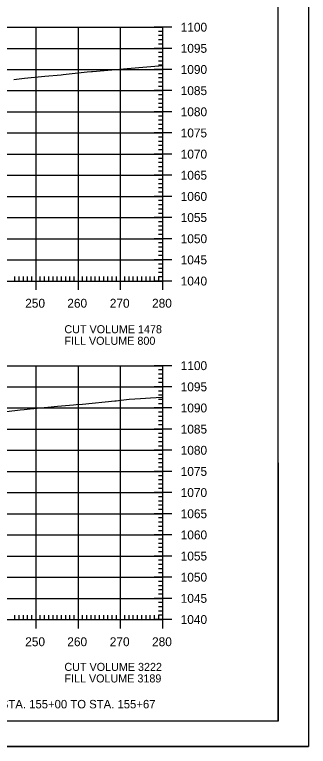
# Model space of a CAD drawing. Extents: x 1322838 to 1324533, y 339903 to 351025.
# Drawn here: x 1323880.5 to 1323950, y 344824.2 to 344997.1 of the extents above; entities that cross this region are included whole.
import ezdxf

# ---------------------------------------------------------------- set-up
doc = ezdxf.new("R2010")
doc.units = 0
for name, color, linetype in [('R_Axis', 7, 'Continuous'), ('R_Axis Annot', 7, 'Continuous'), ('R_Border', 7, 'Continuous'), ('R_Draft', 7, 'Continuous'), ('R_Exist Surface', 7, 'Continuous'), ('R_Grid', 7, 'Continuous'), ('R_No Plot', 7, 'Continuous')]:
    doc.layers.add(name, color=color, linetype=linetype)

msp = doc.modelspace()

# ---------------------------------------------------------------- linework, layer by layer
at = {"layer": 'R_Axis'}
for p, q in [((1323917.68, 344994.14), (1323913.48, 344994.14)), ((1323915.58, 344993.14), (1323914.53, 344993.14)), ((1323915.58, 344934.14), (1323915.58, 344994.14)), ((1323915.58, 344992.14), (1323914.53, 344992.14)), ((1323915.58, 344991.14), (1323914.53, 344991.14)), ((1323915.58, 344990.14), (1323914.53, 344990.14)), ((1323917.68, 344989.14), (1323913.48, 344989.14)), ((1323915.58, 344988.14), (1323914.53, 344988.14)), ((1323915.58, 344987.14), (1323914.53, 344987.14)), ((1323915.58, 344986.14), (1323914.53, 344986.14)), ((1323915.58, 344985.14), (1323914.53, 344985.14)), ((1323917.68, 344984.14), (1323913.48, 344984.14)), ((1323915.58, 344983.14), (1323914.53, 344983.14)), ((1323915.58, 344982.14), (1323914.53, 344982.14)), ((1323915.58, 344981.14), (1323914.53, 344981.14)), ((1323917.68, 344979.14), (1323913.48, 344979.14)), ((1323915.58, 344980.14), (1323914.53, 344980.14)), ((1323915.58, 344978.14), (1323914.53, 344978.14)), ((1323915.58, 344977.14), (1323914.53, 344977.14)), ((1323915.58, 344976.14), (1323914.53, 344976.14)), ((1323917.68, 344974.14), (1323913.48, 344974.14)), ((1323915.58, 344975.14), (1323914.53, 344975.14)), ((1323915.58, 344973.14), (1323914.53, 344973.14)), ((1323915.58, 344972.14), (1323914.53, 344972.14)), ((1323915.58, 344971.14), (1323914.53, 344971.14)), ((1323917.68, 344969.14), (1323913.48, 344969.14)), ((1323915.58, 344970.14), (1323914.53, 344970.14)), ((1323915.58, 344968.14), (1323914.53, 344968.14)), ((1323915.58, 344967.14), (1323914.53, 344967.14)), ((1323915.58, 344966.14), (1323914.53, 344966.14)), ((1323917.68, 344964.14), (1323913.48, 344964.14)), ((1323915.58, 344965.14), (1323914.53, 344965.14)), ((1323915.58, 344963.14), (1323914.53, 344963.14)), ((1323915.58, 344962.14), (1323914.53, 344962.14)), ((1323915.58, 344961.14), (1323914.53, 344961.14)), ((1323915.58, 344960.14), (1323914.53, 344960.14)), ((1323917.68, 344959.14), (1323913.48, 344959.14)), ((1323915.58, 344958.14), (1323914.53, 344958.14)), ((1323915.58, 344957.14), (1323914.53, 344957.14)), ((1323915.58, 344956.14), (1323914.53, 344956.14)), ((1323915.58, 344955.14), (1323914.53, 344955.14)), ((1323917.68, 344954.14), (1323913.48, 344954.14)), ((1323915.58, 344953.14), (1323914.53, 344953.14)), ((1323915.58, 344952.14), (1323914.53, 344952.14)), ((1323915.58, 344951.14), (1323914.53, 344951.14)), ((1323915.58, 344950.14), (1323914.53, 344950.14)), ((1323917.68, 344949.14), (1323913.48, 344949.14)), ((1323915.58, 344948.14), (1323914.53, 344948.14)), ((1323915.58, 344947.14), (1323914.53, 344947.14)), ((1323915.58, 344946.14), (1323914.53, 344946.14)), ((1323915.58, 344945.14), (1323914.53, 344945.14)), ((1323917.68, 344944.14), (1323913.48, 344944.14)), ((1323915.58, 344943.14), (1323914.53, 344943.14)), ((1323915.58, 344942.14), (1323914.53, 344942.14)), ((1323915.58, 344941.14), (1323914.53, 344941.14)), ((1323915.58, 344940.14), (1323914.53, 344940.14)), ((1323917.68, 344939.14), (1323913.48, 344939.14)), ((1323915.58, 344938.14), (1323914.53, 344938.14)), ((1323885.58, 344932.04), (1323885.58, 344936.24)), ((1323895.58, 344932.04), (1323895.58, 344936.24)), ((1323905.58, 344932.04), (1323905.58, 344936.24)), ((1323915.58, 344937.14), (1323914.53, 344937.14)), ((1323915.58, 344936.14), (1323914.53, 344936.14)), ((1323915.58, 344932.04), (1323915.58, 344936.24)), ((1323880.58, 344934.14), (1323880.58, 344935.19)), ((1323881.58, 344934.14), (1323881.58, 344935.19)), ((1323882.58, 344934.14), (1323882.58, 344935.19)), ((1323883.58, 344934.14), (1323883.58, 344935.19)), ((1323884.58, 344934.14), (1323884.58, 344935.19)), ((1323886.58, 344934.14), (1323886.58, 344935.19)), ((1323887.58, 344934.14), (1323887.58, 344935.19)), ((1323888.58, 344934.14), (1323888.58, 344935.19)), ((1323889.58, 344934.14), (1323889.58, 344935.19)), ((1323890.58, 344934.14), (1323890.58, 344935.19)), ((1323891.58, 344934.14), (1323891.58, 344935.19)), ((1323892.58, 344934.14), (1323892.58, 344935.19)), ((1323893.58, 344934.14), (1323893.58, 344935.19)), ((1323894.58, 344934.14), (1323894.58, 344935.19)), ((1323896.58, 344934.14), (1323896.58, 344935.19)), ((1323897.58, 344934.14), (1323897.58, 344935.19)), ((1323898.58, 344934.14), (1323898.58, 344935.19)), ((1323899.58, 344934.14), (1323899.58, 344935.19)), ((1323900.58, 344934.14), (1323900.58, 344935.19)), ((1323901.58, 344934.14), (1323901.58, 344935.19)), ((1323902.58, 344934.14), (1323902.58, 344935.19)), ((1323903.58, 344934.14), (1323903.58, 344935.19)), ((1323904.58, 344934.14), (1323904.58, 344935.19)), ((1323906.58, 344934.14), (1323906.58, 344935.19)), ((1323907.58, 344934.14), (1323907.58, 344935.19)), ((1323908.58, 344934.14), (1323908.58, 344935.19)), ((1323909.58, 344934.14), (1323909.58, 344935.19)), ((1323910.58, 344934.14), (1323910.58, 344935.19)), ((1323911.58, 344934.14), (1323911.58, 344935.19)), ((1323912.58, 344934.14), (1323912.58, 344935.19)), ((1323913.58, 344934.14), (1323913.58, 344935.19)), ((1323915.58, 344935.14), (1323914.53, 344935.14)), ((1323914.58, 344934.14), (1323914.58, 344935.19)), ((1323495.58, 344934.14), (1323915.58, 344934.14)), ((1323917.68, 344934.14), (1323913.48, 344934.14)), ((1323917.68, 344914.14), (1323913.48, 344914.14)), ((1323915.58, 344854.14), (1323915.58, 344914.14)), ((1323915.58, 344913.14), (1323914.53, 344913.14)), ((1323915.58, 344912.14), (1323914.53, 344912.14)), ((1323915.58, 344911.14), (1323914.53, 344911.14)), ((1323915.58, 344910.14), (1323914.53, 344910.14)), ((1323917.68, 344909.14), (1323913.48, 344909.14)), ((1323915.58, 344908.14), (1323914.53, 344908.14)), ((1323915.58, 344907.14), (1323914.53, 344907.14)), ((1323915.58, 344906.14), (1323914.53, 344906.14)), ((1323915.58, 344905.14), (1323914.53, 344905.14)), ((1323917.68, 344904.14), (1323913.48, 344904.14)), ((1323915.58, 344903.14), (1323914.53, 344903.14)), ((1323915.58, 344902.14), (1323914.53, 344902.14)), ((1323915.58, 344901.14), (1323914.53, 344901.14)), ((1323915.58, 344900.14), (1323914.53, 344900.14)), ((1323917.68, 344899.14), (1323913.48, 344899.14)), ((1323915.58, 344898.14), (1323914.53, 344898.14)), ((1323915.58, 344897.14), (1323914.53, 344897.14)), ((1323915.58, 344896.14), (1323914.53, 344896.14)), ((1323915.58, 344895.14), (1323914.53, 344895.14)), ((1323917.68, 344894.14), (1323913.48, 344894.14)), ((1323915.58, 344893.14), (1323914.53, 344893.14)), ((1323915.58, 344892.14), (1323914.53, 344892.14)), ((1323915.58, 344891.14), (1323914.53, 344891.14)), ((1323915.58, 344890.14), (1323914.53, 344890.14)), ((1323917.68, 344889.14), (1323913.48, 344889.14)), ((1323915.58, 344888.14), (1323914.53, 344888.14)), ((1323915.58, 344887.14), (1323914.53, 344887.14)), ((1323915.58, 344886.14), (1323914.53, 344886.14)), ((1323917.68, 344884.14), (1323913.48, 344884.14)), ((1323915.58, 344885.14), (1323914.53, 344885.14)), ((1323915.58, 344883.14), (1323914.53, 344883.14)), ((1323915.58, 344882.14), (1323914.53, 344882.14)), ((1323915.58, 344881.14), (1323914.53, 344881.14)), ((1323917.68, 344879.14), (1323913.48, 344879.14)), ((1323915.58, 344880.14), (1323914.53, 344880.14)), ((1323915.58, 344878.14), (1323914.53, 344878.14)), ((1323915.58, 344877.14), (1323914.53, 344877.14)), ((1323915.58, 344876.14), (1323914.53, 344876.14)), ((1323917.68, 344874.14), (1323913.48, 344874.14)), ((1323915.58, 344875.14), (1323914.53, 344875.14)), ((1323915.58, 344873.14), (1323914.53, 344873.14)), ((1323915.58, 344872.14), (1323914.53, 344872.14)), ((1323915.58, 344871.14), (1323914.53, 344871.14)), ((1323917.68, 344869.14), (1323913.48, 344869.14)), ((1323915.58, 344870.14), (1323914.53, 344870.14)), ((1323915.58, 344868.14), (1323914.53, 344868.14)), ((1323915.58, 344867.14), (1323914.53, 344867.14)), ((1323915.58, 344866.14), (1323914.53, 344866.14)), ((1323915.58, 344865.14), (1323914.53, 344865.14)), ((1323917.68, 344864.14), (1323913.48, 344864.14)), ((1323915.58, 344863.14), (1323914.53, 344863.14)), ((1323915.58, 344862.14), (1323914.53, 344862.14)), ((1323915.58, 344861.14), (1323914.53, 344861.14)), ((1323915.58, 344860.14), (1323914.53, 344860.14)), ((1323917.68, 344859.14), (1323913.48, 344859.14)), ((1323915.58, 344858.14), (1323914.53, 344858.14)), ((1323915.58, 344857.14), (1323914.53, 344857.14)), ((1323880.58, 344854.14), (1323880.58, 344855.19)), ((1323881.58, 344854.14), (1323881.58, 344855.19)), ((1323882.58, 344854.14), (1323882.58, 344855.19)), ((1323883.58, 344854.14), (1323883.58, 344855.19)), ((1323884.58, 344854.14), (1323884.58, 344855.19)), ((1323885.58, 344852.04), (1323885.58, 344856.24)), ((1323886.58, 344854.14), (1323886.58, 344855.19)), ((1323887.58, 344854.14), (1323887.58, 344855.19)), ((1323888.58, 344854.14), (1323888.58, 344855.19)), ((1323889.58, 344854.14), (1323889.58, 344855.19)), ((1323890.58, 344854.14), (1323890.58, 344855.19)), ((1323891.58, 344854.14), (1323891.58, 344855.19)), ((1323892.58, 344854.14), (1323892.58, 344855.19)), ((1323893.58, 344854.14), (1323893.58, 344855.19)), ((1323894.58, 344854.14), (1323894.58, 344855.19)), ((1323895.58, 344852.04), (1323895.58, 344856.24)), ((1323896.58, 344854.14), (1323896.58, 344855.19)), ((1323897.58, 344854.14), (1323897.58, 344855.19)), ((1323898.58, 344854.14), (1323898.58, 344855.19)), ((1323899.58, 344854.14), (1323899.58, 344855.19)), ((1323900.58, 344854.14), (1323900.58, 344855.19)), ((1323901.58, 344854.14), (1323901.58, 344855.19)), ((1323902.58, 344854.14), (1323902.58, 344855.19)), ((1323903.58, 344854.14), (1323903.58, 344855.19)), ((1323904.58, 344854.14), (1323904.58, 344855.19)), ((1323905.58, 344852.04), (1323905.58, 344856.24)), ((1323906.58, 344854.14), (1323906.58, 344855.19)), ((1323907.58, 344854.14), (1323907.58, 344855.19)), ((1323908.58, 344854.14), (1323908.58, 344855.19)), ((1323909.58, 344854.14), (1323909.58, 344855.19)), ((1323910.58, 344854.14), (1323910.58, 344855.19)), ((1323911.58, 344854.14), (1323911.58, 344855.19)), ((1323912.58, 344854.14), (1323912.58, 344855.19)), ((1323913.58, 344854.14), (1323913.58, 344855.19)), ((1323915.58, 344856.14), (1323914.53, 344856.14)), ((1323915.58, 344855.14), (1323914.53, 344855.14)), ((1323914.58, 344854.14), (1323914.58, 344855.19)), ((1323915.58, 344852.04), (1323915.58, 344856.24)), ((1323495.58, 344854.14), (1323915.58, 344854.14)), ((1323917.68, 344854.14), (1323913.48, 344854.14))]:
    msp.add_line(p, q, dxfattribs=at)
at = {"layer": 'R_Border'}
for q in [(1323942.85, 345138.33), (1323468.58, 344830.14)]:
    msp.add_line((1323942.85, 344830.14), q, dxfattribs=at)
at = {"layer": 'R_Exist Surface'}
for points in [[(1323880.29, 344981.75), (1323882.86, 344982.1), (1323887.63, 344982.56), (1323891.53, 344982.87), (1323891.95, 344982.93), (1323897.66, 344983.56), (1323898.65, 344983.66), (1323898.96, 344983.7), (1323905.33, 344984.25), (1323910.8, 344984.69), (1323915.58, 344985.06)], [(1323878.62, 344903.3), (1323881.83, 344903.7), (1323882.78, 344903.79), (1323883.46, 344903.87), (1323884.19, 344903.93), (1323888.33, 344904.33), (1323890.62, 344904.56), (1323894.45, 344904.88), (1323895.06, 344904.95), (1323896.57, 344905.08), (1323904.19, 344905.8), (1323904.37, 344905.82), (1323904.54, 344905.83), (1323905.09, 344905.9), (1323907.59, 344906.19), (1323910.31, 344906.37), (1323912.65, 344906.55), (1323915.33, 344906.7), (1323915.58, 344906.73)]]:
    msp.add_lwpolyline(points, dxfattribs=at)
at = {"layer": 'R_Grid'}
for p, q in [((1323495.58, 344994.14), (1323915.58, 344994.14)), ((1323885.58, 344934.14), (1323885.58, 344994.14)), ((1323895.58, 344934.14), (1323895.58, 344994.14)), ((1323905.58, 344934.14), (1323905.58, 344994.14)), ((1323915.58, 344934.14), (1323915.58, 344994.14)), ((1323495.58, 344989.14), (1323915.58, 344989.14)), ((1323495.58, 344984.14), (1323915.58, 344984.14)), ((1323495.58, 344979.14), (1323915.58, 344979.14)), ((1323495.58, 344974.14), (1323915.58, 344974.14)), ((1323495.58, 344969.14), (1323915.58, 344969.14)), ((1323495.58, 344964.14), (1323915.58, 344964.14)), ((1323495.58, 344959.14), (1323915.58, 344959.14)), ((1323495.58, 344954.14), (1323915.58, 344954.14)), ((1323495.58, 344949.14), (1323915.58, 344949.14)), ((1323495.58, 344944.14), (1323915.58, 344944.14)), ((1323495.58, 344939.14), (1323915.58, 344939.14)), ((1323495.58, 344934.14), (1323915.58, 344934.14)), ((1323495.58, 344914.14), (1323915.58, 344914.14)), ((1323885.58, 344854.14), (1323885.58, 344914.14)), ((1323895.58, 344854.14), (1323895.58, 344914.14)), ((1323905.58, 344854.14), (1323905.58, 344914.14)), ((1323915.58, 344854.14), (1323915.58, 344914.14)), ((1323495.58, 344909.14), (1323915.58, 344909.14)), ((1323495.58, 344904.14), (1323915.58, 344904.14)), ((1323495.58, 344899.14), (1323915.58, 344899.14)), ((1323495.58, 344894.14), (1323915.58, 344894.14)), ((1323495.58, 344889.14), (1323915.58, 344889.14)), ((1323495.58, 344884.14), (1323915.58, 344884.14)), ((1323495.58, 344879.14), (1323915.58, 344879.14)), ((1323495.58, 344874.14), (1323915.58, 344874.14)), ((1323495.58, 344869.14), (1323915.58, 344869.14)), ((1323495.58, 344864.14), (1323915.58, 344864.14)), ((1323495.58, 344859.14), (1323915.58, 344859.14)), ((1323495.58, 344854.14), (1323915.58, 344854.14))]:
    msp.add_line(p, q, dxfattribs=at)
at = {"layer": 'R_No Plot'}
msp.add_line((1323449.98, 344824.17), (1323949.98, 344824.17), dxfattribs=at)
for points in [[(1323449.97, 345144.17), (1323949.98, 345144.17), (1323949.98, 344824.16), (1323449.97, 344824.16)], [(1323819.46, 345138.33), (1323848.89, 345138.33), (1323848.89, 345123.51), (1323873.06, 345123.51), (1323907.86, 345123.51), (1323907.86, 345074.5), (1323942.67, 345074.5), (1323942.85, 344830.14), (1323468.58, 344830.14), (1323468.58, 345138.33)]]:
    msp.add_lwpolyline(points, close=True, dxfattribs=at)

# ---------------------------------------------------------------- texts
at = {"layer": 'R_Axis Annot'}
for s, height, p in [('1100', 2.1, (1323919.78, 344993.09)), ('1095', 2.1, (1323919.78, 344988.09)), ('1090', 2.1, (1323919.78, 344983.09)), ('1085', 2.1, (1323919.78, 344978.09)), ('1080', 2.1, (1323919.78, 344973.09)), ('1075', 2.1, (1323919.78, 344968.09)), ('1070', 2.1, (1323919.78, 344963.09)), ('1065', 2.1, (1323919.78, 344958.09)), ('1060', 2.1, (1323919.78, 344953.09)), ('1055', 2.1, (1323919.78, 344948.09)), ('1050', 2.1, (1323919.78, 344943.09)), ('1045', 2.1, (1323919.78, 344938.09)), ('1040', 2.1, (1323919.78, 344933.09)), ('250', 2.1, (1323883.01, 344927.84)), ('260', 2.1, (1323892.96, 344927.84)), ('270', 2.1, (1323903.01, 344927.84)), ('280', 2.1, (1323913.01, 344927.84)), ('CUT VOLUME 1478', 1.9043, (1323892.28, 344921.8)), ('FILL VOLUME 800', 1.9043, (1323892.28, 344919.07)), ('1100', 2.1, (1323919.78, 344913.09)), ('1095', 2.1, (1323919.78, 344908.09)), ('1090', 2.1, (1323919.78, 344903.09)), ('1085', 2.1, (1323919.78, 344898.09)), ('1080', 2.1, (1323919.78, 344893.09)), ('1075', 2.1, (1323919.78, 344888.09)), ('1070', 2.1, (1323919.78, 344883.09)), ('1065', 2.1, (1323919.78, 344878.09)), ('1060', 2.1, (1323919.78, 344873.09)), ('1055', 2.1, (1323919.78, 344868.09)), ('1050', 2.1, (1323919.78, 344863.09)), ('1045', 2.1, (1323919.78, 344858.09)), ('1040', 2.1, (1323919.78, 344853.09)), ('250', 2.1, (1323883.01, 344847.84)), ('260', 2.1, (1323892.96, 344847.84)), ('270', 2.1, (1323903.01, 344847.84)), ('280', 2.1, (1323913.01, 344847.84)), ('CUT VOLUME 3222', 1.9043, (1323892.28, 344841.99)), ('FILL VOLUME 3189', 1.9043, (1323892.28, 344839.27))]:
    msp.add_text(s, height=height, dxfattribs=at).set_placement(p)
at = {"layer": 'R_Draft'}
msp.add_text('CROSS SECTION STA. 155+00 TO STA. 155+67', height=2, dxfattribs=at).set_placement((1323854.37, 344833.14))

doc.saveas('drawing.dxf')
